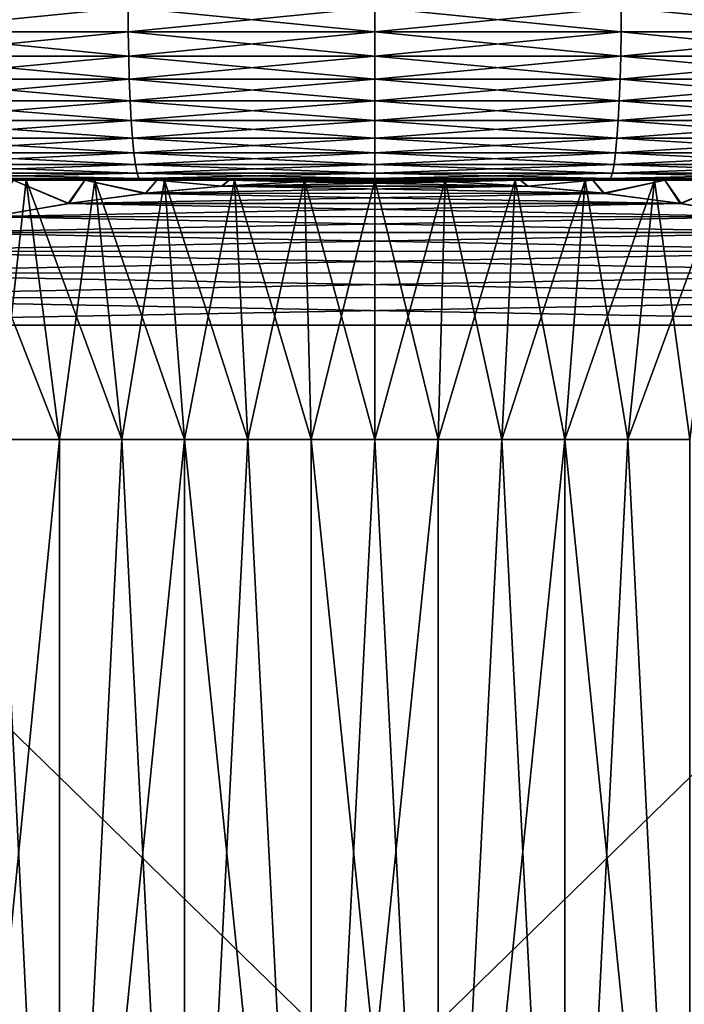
# Model space of a CAD drawing. Header units: metres. Extents: x -105 to 105, y -68 to 103.
# Tile 404 of 416: x 71.92 to 77.69, y 76.93 to 85.48. Entities that reach past the tile are written whole.
import ezdxf

# ---------------------------------------------------------------- set-up
doc = ezdxf.new("R2010")
doc.units = ezdxf.units.M
doc.layers.add('solid_FIT-BATH-150_SW0001_01', color=7, linetype='CONTINUOUS')

msp = doc.modelspace()

# ---------------------------------------------------------------- linework, layer by layer
at = {"layer": 'solid_FIT-BATH-150_SW0001_01'}
for points in [[(72.859459, 85.585892, 29.220039), (70.730133, 85.585892, 28.991085), (70.732727, 85.372414, 28.976032)], [(70.730568, 85.585892, -30.398144), (72.859833, 85.585892, -30.627062), (70.732727, 85.372414, -30.38303)], [(72.859459, 85.585892, 29.220039), (70.732727, 85.372414, 28.976032), (72.860916, 85.372414, 29.204836)], [(72.859833, 85.585892, -30.627062), (72.860916, 85.372414, -30.611834), (70.732727, 85.372414, -30.38303)], [(72.859459, 85.585892, 29.220039), (75, 85.372414, 29.281235), (75, 85.585892, 29.296501)], [(72.859459, 85.585892, 29.220039), (72.860916, 85.372414, 29.204836), (75, 85.372414, 29.281235)], [(72.859833, 85.585892, -30.627062), (75, 85.585892, -30.703499), (72.860916, 85.372414, -30.611834)], [(72.860916, 85.372414, -30.611834), (75, 85.585892, -30.703499), (75, 85.372414, -30.688231)], [(75, 85.372414, -30.688231), (75, 85.585892, -30.703499), (77.140541, 85.585892, -30.627035)], [(77.139084, 85.372414, -30.611834), (75, 85.372414, -30.688231), (77.140541, 85.585892, -30.627035)], [(77.139084, 85.372414, 29.204836), (77.140167, 85.585892, 29.220066), (75, 85.585892, 29.296501)], [(75, 85.372414, 29.281235), (77.139084, 85.372414, 29.204836), (75, 85.585892, 29.296501)], [(79.267273, 85.372414, -30.38303), (77.139084, 85.372414, -30.611834), (77.140541, 85.585892, -30.627035)], [(77.139084, 85.372414, 29.204836), (79.267273, 85.372414, 28.976032), (77.140167, 85.585892, 29.220066)], [(79.267273, 85.372414, 28.976032), (79.269432, 85.585892, 28.991148), (77.140167, 85.585892, 29.220066)], [(79.267273, 85.372414, -30.38303), (77.140541, 85.585892, -30.627035), (79.269867, 85.585892, -30.398081)], [(72.864166, 85.163086, 29.159399), (72.860916, 85.372414, 29.204836), (70.732727, 85.372414, 28.976032)], [(70.739212, 85.163086, 28.930943), (72.864166, 85.163086, 29.159399), (70.732727, 85.372414, 28.976032)], [(70.739212, 85.163086, -30.33794), (70.732727, 85.372414, -30.38303), (72.860916, 85.372414, -30.611834)], [(72.864166, 85.163086, -30.566397), (70.739212, 85.163086, -30.33794), (72.860916, 85.372414, -30.611834)], [(72.864166, 85.163086, -30.566397), (72.860916, 85.372414, -30.611834), (75, 85.372414, -30.688231)], [(72.860916, 85.372414, 29.204836), (75, 85.163086, 29.235682), (75, 85.372414, 29.281235)], [(72.864166, 85.163086, 29.159399), (75, 85.163086, 29.235682), (72.860916, 85.372414, 29.204836)], [(72.864166, 85.163086, -30.566397), (75, 85.372414, -30.688231), (75, 85.163086, -30.642677)], [(75, 85.163086, -30.642677), (75, 85.372414, -30.688231), (77.139084, 85.372414, -30.611834)], [(77.135834, 85.163086, -30.566397), (75, 85.163086, -30.642677), (77.139084, 85.372414, -30.611834)], [(77.135834, 85.163086, 29.159399), (77.139084, 85.372414, 29.204836), (75, 85.372414, 29.281235)], [(75, 85.163086, 29.235682), (77.135834, 85.163086, 29.159399), (75, 85.372414, 29.281235)], [(77.135834, 85.163086, -30.566397), (77.139084, 85.372414, -30.611834), (79.267273, 85.372414, -30.38303)], [(79.260788, 85.163086, -30.33794), (77.135834, 85.163086, -30.566397), (79.267273, 85.372414, -30.38303)], [(77.135834, 85.163086, 29.159399), (79.260788, 85.163086, 28.930943), (77.139084, 85.372414, 29.204836)], [(79.260788, 85.163086, 28.930943), (79.267273, 85.372414, 28.976032), (77.139084, 85.372414, 29.204836)], [(72.869507, 84.962379, 29.084681), (72.864166, 85.163086, 29.159399), (70.739212, 85.163086, 28.930943)], [(70.74987, 84.962379, 28.856796), (72.869507, 84.962379, 29.084681), (70.739212, 85.163086, 28.930943)], [(70.74987, 84.962379, -30.263794), (70.739212, 85.163086, -30.33794), (72.864166, 85.163086, -30.566397)], [(72.869507, 84.962379, -30.491678), (70.74987, 84.962379, -30.263794), (72.864166, 85.163086, -30.566397)], [(72.869507, 84.962379, -30.491678), (72.864166, 85.163086, -30.566397), (75, 85.163086, -30.642677)], [(72.864166, 85.163086, 29.159399), (75, 84.962379, 29.160772), (75, 85.163086, 29.235682)], [(72.869507, 84.962379, 29.084681), (75, 84.962379, 29.160772), (72.864166, 85.163086, 29.159399)], [(72.869507, 84.962379, -30.491678), (75, 85.163086, -30.642677), (75, 84.962379, -30.567768)], [(75, 84.962379, -30.567768), (75, 85.163086, -30.642677), (77.135834, 85.163086, -30.566397)], [(77.130493, 84.962379, -30.491678), (75, 84.962379, -30.567768), (77.135834, 85.163086, -30.566397)], [(77.130493, 84.962379, 29.084681), (77.135834, 85.163086, 29.159399), (75, 85.163086, 29.235682)], [(75, 84.962379, 29.160772), (77.130493, 84.962379, 29.084681), (75, 85.163086, 29.235682)], [(77.130493, 84.962379, -30.491678), (77.135834, 85.163086, -30.566397), (79.260788, 85.163086, -30.33794)], [(79.25013, 84.962379, -30.263794), (77.130493, 84.962379, -30.491678), (79.260788, 85.163086, -30.33794)], [(77.130493, 84.962379, 29.084681), (79.25013, 84.962379, 28.856796), (77.135834, 85.163086, 29.159399)], [(79.25013, 84.962379, 28.856796), (79.260788, 85.163086, 28.930943), (77.135834, 85.163086, 29.159399)], [(72.876839, 84.774384, 28.982206), (72.869507, 84.962379, 29.084681), (70.74987, 84.962379, 28.856796)], [(70.764496, 84.774384, 28.755104), (72.876839, 84.774384, 28.982206), (70.74987, 84.962379, 28.856796)], [(70.764496, 84.774384, -30.162102), (70.74987, 84.962379, -30.263794), (72.869507, 84.962379, -30.491678)], [(72.876839, 84.774384, -30.389202), (70.764496, 84.774384, -30.162102), (72.869507, 84.962379, -30.491678)], [(72.876839, 84.774384, -30.389202), (72.869507, 84.962379, -30.491678), (75, 84.962379, -30.567768)], [(72.869507, 84.962379, 29.084681), (75, 84.774384, 29.058035), (75, 84.962379, 29.160772)], [(72.876839, 84.774384, 28.982206), (75, 84.774384, 29.058035), (72.869507, 84.962379, 29.084681)], [(72.876839, 84.774384, -30.389202), (75, 84.962379, -30.567768), (75, 84.774384, -30.465031)], [(75, 84.774384, -30.465031), (75, 84.962379, -30.567768), (77.130493, 84.962379, -30.491678)], [(77.123161, 84.774384, -30.389202), (75, 84.774384, -30.465031), (77.130493, 84.962379, -30.491678)], [(77.123161, 84.774384, 28.982206), (77.130493, 84.962379, 29.084681), (75, 84.962379, 29.160772)], [(75, 84.774384, 29.058035), (77.123161, 84.774384, 28.982206), (75, 84.962379, 29.160772)], [(77.123161, 84.774384, -30.389202), (77.130493, 84.962379, -30.491678), (79.25013, 84.962379, -30.263794)], [(79.235504, 84.774384, -30.162102), (77.123161, 84.774384, -30.389202), (79.25013, 84.962379, -30.263794)], [(77.123161, 84.774384, 28.982206), (79.235504, 84.774384, 28.755104), (77.130493, 84.962379, 29.084681)], [(79.235504, 84.774384, 28.755104), (79.25013, 84.962379, 28.856796), (77.130493, 84.962379, 29.084681)], [(72.886002, 84.602951, 28.854063), (72.876839, 84.774384, 28.982206), (70.764496, 84.774384, 28.755104)], [(70.782776, 84.602951, 28.627943), (72.886002, 84.602951, 28.854063), (70.764496, 84.774384, 28.755104)], [(70.782776, 84.602951, -30.034939), (70.764496, 84.774384, -30.162102), (72.876839, 84.774384, -30.389202)], [(72.886002, 84.602951, -30.261061), (70.782776, 84.602951, -30.034939), (72.876839, 84.774384, -30.389202)], [(72.886002, 84.602951, -30.261061), (72.876839, 84.774384, -30.389202), (75, 84.774384, -30.465031)], [(72.876839, 84.774384, 28.982206), (75, 84.602951, 28.929565), (75, 84.774384, 29.058035)], [(72.886002, 84.602951, 28.854063), (75, 84.602951, 28.929565), (72.876839, 84.774384, 28.982206)], [(72.886002, 84.602951, -30.261061), (75, 84.774384, -30.465031), (75, 84.602951, -30.336561)], [(75, 84.602951, -30.336561), (75, 84.774384, -30.465031), (77.123161, 84.774384, -30.389202)], [(77.113998, 84.602951, -30.261061), (75, 84.602951, -30.336561), (77.123161, 84.774384, -30.389202)], [(77.113998, 84.602951, 28.854063), (77.123161, 84.774384, 28.982206), (75, 84.774384, 29.058035)], [(75, 84.602951, 28.929565), (77.113998, 84.602951, 28.854063), (75, 84.774384, 29.058035)], [(77.113998, 84.602951, -30.261061), (77.123161, 84.774384, -30.389202), (79.235504, 84.774384, -30.162102)], [(79.217224, 84.602951, -30.034939), (77.113998, 84.602951, -30.261061), (79.235504, 84.774384, -30.162102)], [(77.113998, 84.602951, 28.854063), (79.217224, 84.602951, 28.627943), (77.123161, 84.774384, 28.982206)], [(79.217224, 84.602951, 28.627943), (79.235504, 84.774384, 28.755104), (77.123161, 84.774384, 28.982206)], [(72.896812, 84.451561, 28.702868), (72.886002, 84.602951, 28.854063), (70.782776, 84.602951, 28.627943)], [(70.804344, 84.451561, 28.477903), (72.896812, 84.451561, 28.702868), (70.782776, 84.602951, 28.627943)], [(70.804344, 84.451561, -29.884901), (70.782776, 84.602951, -30.034939), (72.886002, 84.602951, -30.261061)], [(72.896812, 84.451561, -30.109865), (70.804344, 84.451561, -29.884901), (72.886002, 84.602951, -30.261061)], [(72.896812, 84.451561, -30.109865), (72.886002, 84.602951, -30.261061), (75, 84.602951, -30.336561)], [(72.886002, 84.602951, 28.854063), (75, 84.451561, 28.777983), (75, 84.602951, 28.929565)], [(72.896812, 84.451561, 28.702868), (75, 84.451561, 28.777983), (72.886002, 84.602951, 28.854063)], [(72.896812, 84.451561, -30.109865), (75, 84.602951, -30.336561), (75, 84.451561, -30.18498)], [(75, 84.451561, -30.18498), (75, 84.602951, -30.336561), (77.113998, 84.602951, -30.261061)], [(77.103188, 84.451561, -30.109865), (75, 84.451561, -30.18498), (77.113998, 84.602951, -30.261061)], [(77.103188, 84.451561, 28.702868), (77.113998, 84.602951, 28.854063), (75, 84.602951, 28.929565)], [(75, 84.451561, 28.777983), (77.103188, 84.451561, 28.702868), (75, 84.602951, 28.929565)], [(77.103188, 84.451561, -30.109865), (77.113998, 84.602951, -30.261061), (79.217224, 84.602951, -30.034939)], [(79.195656, 84.451561, -29.884901), (77.103188, 84.451561, -30.109865), (79.217224, 84.602951, -30.034939)], [(77.103188, 84.451561, 28.702868), (79.195656, 84.451561, 28.477903), (77.113998, 84.602951, 28.854063)], [(79.195656, 84.451561, 28.477903), (79.217224, 84.602951, 28.627943), (77.113998, 84.602951, 28.854063)], [(72.909058, 84.323311, 28.531704), (72.896812, 84.451561, 28.702868), (70.804344, 84.451561, 28.477903)], [(70.828766, 84.323311, 28.308048), (72.909058, 84.323311, 28.531704), (70.804344, 84.451561, 28.477903)], [(70.828766, 84.323311, -29.715046), (70.804344, 84.451561, -29.884901), (72.896812, 84.451561, -30.109865)], [(72.909058, 84.323311, -29.9387), (70.828766, 84.323311, -29.715046), (72.896812, 84.451561, -30.109865)], [(72.909058, 84.323311, -29.9387), (72.896812, 84.451561, -30.109865), (75, 84.451561, -30.18498)], [(72.896812, 84.451561, 28.702868), (75, 84.323311, 28.60638), (75, 84.451561, 28.777983)], [(72.909058, 84.323311, 28.531704), (75, 84.323311, 28.60638), (72.896812, 84.451561, 28.702868)], [(72.909058, 84.323311, -29.9387), (75, 84.451561, -30.18498), (75, 84.323311, -30.013378)], [(75, 84.323311, -30.013378), (75, 84.451561, -30.18498), (77.103188, 84.451561, -30.109865)], [(77.090942, 84.323311, -29.9387), (75, 84.323311, -30.013378), (77.103188, 84.451561, -30.109865)], [(77.090942, 84.323311, 28.531704), (77.103188, 84.451561, 28.702868), (75, 84.451561, 28.777983)], [(75, 84.323311, 28.60638), (77.090942, 84.323311, 28.531704), (75, 84.451561, 28.777983)], [(77.090942, 84.323311, -29.9387), (77.103188, 84.451561, -30.109865), (79.195656, 84.451561, -29.884901)], [(79.171234, 84.323311, -29.715046), (77.090942, 84.323311, -29.9387), (79.195656, 84.451561, -29.884901)], [(77.090942, 84.323311, 28.531704), (79.171234, 84.323311, 28.308048), (77.103188, 84.451561, 28.702868)], [(79.171234, 84.323311, 28.308048), (79.195656, 84.451561, 28.477903), (77.103188, 84.451561, 28.702868)], [(72.922478, 84.220818, 28.344061), (72.909058, 84.323311, 28.531704), (70.828766, 84.323311, 28.308048)], [(70.855545, 84.220818, 28.121843), (72.922478, 84.220818, 28.344061), (70.828766, 84.323311, 28.308048)], [(70.855545, 84.220818, -29.528839), (70.828766, 84.323311, -29.715046), (72.909058, 84.323311, -29.9387)], [(72.922478, 84.220818, -29.751059), (70.855545, 84.220818, -29.528839), (72.909058, 84.323311, -29.9387)], [(72.922478, 84.220818, -29.751059), (72.909058, 84.323311, -29.9387), (75, 84.323311, -30.013378)], [(72.909058, 84.323311, 28.531704), (75, 84.220818, 28.418261), (75, 84.323311, 28.60638)], [(72.922478, 84.220818, 28.344061), (75, 84.220818, 28.418261), (72.909058, 84.323311, 28.531704)], [(72.922478, 84.220818, -29.751059), (75, 84.323311, -30.013378), (75, 84.220818, -29.825256)], [(75, 84.220818, -29.825256), (75, 84.323311, -30.013378), (77.090942, 84.323311, -29.9387)], [(77.077522, 84.220818, -29.751059), (75, 84.220818, -29.825256), (77.090942, 84.323311, -29.9387)], [(77.077522, 84.220818, 28.344061), (77.090942, 84.323311, 28.531704), (75, 84.323311, 28.60638)], [(75, 84.220818, 28.418261), (77.077522, 84.220818, 28.344061), (75, 84.323311, 28.60638)], [(77.077522, 84.220818, -29.751059), (77.090942, 84.323311, -29.9387), (79.171234, 84.323311, -29.715046)], [(79.144455, 84.220818, -29.528839), (77.077522, 84.220818, -29.751059), (79.171234, 84.323311, -29.715046)], [(77.077522, 84.220818, 28.344061), (79.144455, 84.220818, 28.121843), (77.090942, 84.323311, 28.531704)], [(79.144455, 84.220818, 28.121843), (79.171234, 84.323311, 28.308048), (77.090942, 84.323311, 28.531704)], [(72.936806, 84.146164, 28.143768), (72.922478, 84.220818, 28.344061), (70.855545, 84.220818, 28.121843)], [(70.884117, 84.146164, 27.923082), (72.936806, 84.146164, 28.143768), (70.855545, 84.220818, 28.121843)], [(70.884117, 84.146164, -29.33008), (70.855545, 84.220818, -29.528839), (72.922478, 84.220818, -29.751059)], [(72.936806, 84.146164, -29.550766), (70.884117, 84.146164, -29.33008), (72.922478, 84.220818, -29.751059)], [(72.936806, 84.146164, -29.550766), (72.922478, 84.220818, -29.751059), (75, 84.220818, -29.825256)], [(72.922478, 84.220818, 28.344061), (75, 84.146164, 28.217457), (75, 84.220818, 28.418261)], [(72.936806, 84.146164, 28.143768), (75, 84.146164, 28.217457), (72.922478, 84.220818, 28.344061)], [(72.936806, 84.146164, -29.550766), (75, 84.220818, -29.825256), (75, 84.146164, -29.624453)], [(75, 84.146164, -29.624453), (75, 84.220818, -29.825256), (77.077522, 84.220818, -29.751059)], [(77.063194, 84.146164, -29.550766), (75, 84.146164, -29.624453), (77.077522, 84.220818, -29.751059)], [(77.063194, 84.146164, 28.143768), (77.077522, 84.220818, 28.344061), (75, 84.220818, 28.418261)], [(75, 84.146164, 28.217457), (77.063194, 84.146164, 28.143768), (75, 84.220818, 28.418261)], [(77.063194, 84.146164, -29.550766), (77.077522, 84.220818, -29.751059), (79.144455, 84.220818, -29.528839)], [(79.115883, 84.146164, -29.33008), (77.063194, 84.146164, -29.550766), (79.144455, 84.220818, -29.528839)], [(77.063194, 84.146164, 28.143768), (79.115883, 84.146164, 27.923082), (77.077522, 84.220818, 28.344061)], [(79.115883, 84.146164, 27.923082), (79.144455, 84.220818, 28.121843), (77.077522, 84.220818, 28.344061)], [(70.850845, 84.085892, 27.492788), (72.918625, 84.085892, 27.720375), (70.913918, 84.100883, 27.715824)], [(72.923042, 84.085892, -29.127773), (70.856194, 84.085892, -28.900501), (70.913918, 84.100883, -29.12282)], [(72.951744, 84.100883, 27.934912), (72.936806, 84.146164, 28.143768), (70.884117, 84.146164, 27.923082)], [(70.913918, 84.100883, 27.715824), (72.951744, 84.100883, 27.934912), (70.884117, 84.146164, 27.923082)], [(70.913918, 84.100883, -29.12282), (70.884117, 84.146164, -29.33008), (72.936806, 84.146164, -29.550766)], [(72.951744, 84.100883, -29.341909), (70.913918, 84.100883, -29.12282), (72.936806, 84.146164, -29.550766)], [(72.918625, 84.085892, 27.720375), (72.951744, 84.100883, 27.934912), (70.913918, 84.100883, 27.715824)], [(72.923042, 84.085892, -29.127773), (70.913918, 84.100883, -29.12282), (72.951744, 84.100883, -29.341909)], [(72.918625, 84.085892, 27.720375), (75, 84.085892, 27.796501), (72.951744, 84.100883, 27.934912)], [(72.923042, 84.085892, -29.127773), (75, 84.100883, -29.415062), (75, 84.085892, -29.203499)], [(72.923042, 84.085892, -29.127773), (72.951744, 84.100883, -29.341909), (75, 84.100883, -29.415062)], [(72.951744, 84.100883, -29.341909), (72.936806, 84.146164, -29.550766), (75, 84.146164, -29.624453)], [(72.936806, 84.146164, 28.143768), (75, 84.100883, 28.008066), (75, 84.146164, 28.217457)], [(72.951744, 84.100883, 27.934912), (75, 84.100883, 28.008066), (72.936806, 84.146164, 28.143768)], [(72.951744, 84.100883, -29.341909), (75, 84.146164, -29.624453), (75, 84.100883, -29.415062)], [(72.951744, 84.100883, 27.934912), (75, 84.085892, 27.796501), (75, 84.100883, 28.008066)], [(75, 84.100883, -29.415062), (75, 84.146164, -29.624453), (77.063194, 84.146164, -29.550766)], [(77.048256, 84.100883, -29.341909), (75, 84.100883, -29.415062), (77.063194, 84.146164, -29.550766)], [(77.048256, 84.100883, 27.934912), (77.063194, 84.146164, 28.143768), (75, 84.146164, 28.217457)], [(75, 84.100883, 28.008066), (77.048256, 84.100883, 27.934912), (75, 84.146164, 28.217457)], [(75, 84.085892, -29.203499), (75, 84.100883, -29.415062), (77.048256, 84.100883, -29.341909)], [(77.081375, 84.085892, -29.127373), (75, 84.085892, -29.203499), (77.048256, 84.100883, -29.341909)], [(77.076958, 84.085892, 27.720776), (77.048256, 84.100883, 27.934912), (75, 84.100883, 28.008066)], [(75, 84.085892, 27.796501), (77.076958, 84.085892, 27.720776), (75, 84.100883, 28.008066)], [(77.048256, 84.100883, -29.341909), (77.063194, 84.146164, -29.550766), (79.115883, 84.146164, -29.33008)], [(79.086082, 84.100883, -29.12282), (77.048256, 84.100883, -29.341909), (79.115883, 84.146164, -29.33008)], [(77.048256, 84.100883, 27.934912), (79.086082, 84.100883, 27.715824), (77.063194, 84.146164, 28.143768)], [(77.081375, 84.085892, -29.127373), (77.048256, 84.100883, -29.341909), (79.086082, 84.100883, -29.12282)], [(77.076958, 84.085892, 27.720776), (79.086082, 84.100883, 27.715824), (77.048256, 84.100883, 27.934912)], [(79.086082, 84.100883, 27.715824), (79.115883, 84.146164, 27.923082), (77.063194, 84.146164, 28.143768)], [(77.076958, 84.085892, 27.720776), (79.143806, 84.085892, 27.493505), (79.086082, 84.100883, 27.715824)], [(79.149155, 84.085892, -28.899784), (77.081375, 84.085892, -29.127373), (79.086082, 84.100883, -29.12282)], [(61.400002, 84.085892, -0.703498), (88.599998, 84.085892, -0.703498), (88.586128, 84.085892, -0.091665)], [(61.413872, 84.085892, -1.315332), (88.599998, 84.085892, -0.703498), (61.400002, 84.085892, -0.703498)], [(61.400002, 84.085892, -0.703498), (88.586128, 84.085892, -0.091665), (61.413872, 84.085892, -0.091665)], [(88.586128, 84.085892, -1.315332), (88.599998, 84.085892, -0.703498), (61.413872, 84.085892, -1.315332)], [(61.413872, 84.085892, -0.091665), (88.586128, 84.085892, -0.091665), (88.545113, 84.085892, 0.516742)], [(61.413872, 84.085892, -0.091665), (88.545113, 84.085892, 0.516742), (61.454884, 84.085892, 0.516742)], [(88.586128, 84.085892, -1.315332), (61.413872, 84.085892, -1.315332), (61.454884, 84.085892, -1.923738)], [(61.454884, 84.085892, 0.516742), (88.545113, 84.085892, 0.516742), (88.476952, 84.085892, 1.121783)], [(61.454884, 84.085892, 0.516742), (88.476952, 84.085892, 1.121783), (61.523048, 84.085892, 1.121783)], [(88.545113, 84.085892, -1.923738), (61.454884, 84.085892, -1.923738), (61.523048, 84.085892, -2.52878)], [(88.586128, 84.085892, -1.315332), (61.454884, 84.085892, -1.923738), (88.545113, 84.085892, -1.923738)], [(61.523048, 84.085892, 1.121783), (88.476952, 84.085892, 1.121783), (88.381401, 84.085892, 1.72466)], [(61.523048, 84.085892, 1.121783), (88.381401, 84.085892, 1.72466), (61.618595, 84.085892, 1.72466)], [(88.476952, 84.085892, -2.52878), (61.523048, 84.085892, -2.52878), (61.618595, 84.085892, -3.131657)], [(88.545113, 84.085892, -1.923738), (61.523048, 84.085892, -2.52878), (88.476952, 84.085892, -2.52878)], [(61.618595, 84.085892, 1.72466), (88.381401, 84.085892, 1.72466), (88.258904, 84.085892, 2.323146)], [(61.618595, 84.085892, 1.72466), (88.258904, 84.085892, 2.323146), (61.7411, 84.085892, 2.323146)], [(88.381401, 84.085892, -3.131657), (61.618595, 84.085892, -3.131657), (61.7411, 84.085892, -3.730142)], [(88.476952, 84.085892, -2.52878), (61.618595, 84.085892, -3.131657), (88.381401, 84.085892, -3.131657)], [(61.7411, 84.085892, 2.323146), (88.258904, 84.085892, 2.323146), (88.110001, 84.085892, 2.914156)], [(61.7411, 84.085892, 2.323146), (88.110001, 84.085892, 2.914156), (61.890003, 84.085892, 2.914156)], [(88.258904, 84.085892, -3.730142), (61.7411, 84.085892, -3.730142), (61.890003, 84.085892, -4.321153)], [(88.381401, 84.085892, -3.131657), (61.7411, 84.085892, -3.730142), (88.258904, 84.085892, -3.730142)], [(61.890003, 84.085892, 2.914156), (88.110001, 84.085892, 2.914156), (87.934319, 84.085892, 3.49904)], [(61.890003, 84.085892, 2.914156), (87.934319, 84.085892, 3.49904), (62.065685, 84.085892, 3.49904)], [(88.110001, 84.085892, -4.321153), (61.890003, 84.085892, -4.321153), (62.065685, 84.085892, -4.906037)], [(88.258904, 84.085892, -3.730142), (61.890003, 84.085892, -4.321153), (88.110001, 84.085892, -4.321153)], [(62.065685, 84.085892, 3.49904), (87.934319, 84.085892, 3.49904), (87.732666, 84.085892, 4.075489)], [(62.065685, 84.085892, 3.49904), (87.732666, 84.085892, 4.075489), (62.267334, 84.085892, 4.075489)], [(87.934319, 84.085892, -4.906037), (62.065685, 84.085892, -4.906037), (62.267334, 84.085892, -5.482485)], [(88.110001, 84.085892, -4.321153), (62.065685, 84.085892, -4.906037), (87.934319, 84.085892, -4.906037)], [(62.267334, 84.085892, 4.075489), (87.732666, 84.085892, 4.075489), (87.505745, 84.085892, 4.641153)], [(62.267334, 84.085892, 4.075489), (87.505745, 84.085892, 4.641153), (62.494251, 84.085892, 4.641154)], [(87.732666, 84.085892, -5.482485), (62.267334, 84.085892, -5.482485), (62.494251, 84.085892, -6.04815)], [(87.934319, 84.085892, -4.906037), (62.267334, 84.085892, -5.482485), (87.732666, 84.085892, -5.482485)], [(62.494251, 84.085892, 4.641154), (87.505745, 84.085892, 4.641153), (87.253075, 84.085892, 5.197351)], [(62.494251, 84.085892, 4.641154), (87.253075, 84.085892, 5.197351), (62.746922, 84.085892, 5.197351)], [(87.505745, 84.085892, -6.048151), (62.494251, 84.085892, -6.04815), (62.746922, 84.085892, -6.604348)], [(87.732666, 84.085892, -5.482485), (62.494251, 84.085892, -6.04815), (87.505745, 84.085892, -6.048151)], [(62.746922, 84.085892, 5.197351), (87.253075, 84.085892, 5.197351), (86.976013, 84.085892, 5.741259)], [(62.746922, 84.085892, 5.197351), (86.976013, 84.085892, 5.741259), (63.023983, 84.085892, 5.741259)], [(87.253075, 84.085892, -6.604348), (62.746922, 84.085892, -6.604348), (63.023983, 84.085892, -7.148255)], [(87.505745, 84.085892, -6.048151), (62.746922, 84.085892, -6.604348), (87.253075, 84.085892, -6.604348)], [(63.023983, 84.085892, 5.741259), (86.976013, 84.085892, 5.741259), (86.67511, 84.085892, 6.271487)], [(63.023983, 84.085892, 5.741259), (86.67511, 84.085892, 6.271487), (63.324894, 84.085892, 6.271487)], [(86.976013, 84.085892, -7.148255), (63.023983, 84.085892, -7.148255), (63.324894, 84.085892, -7.678483)], [(87.253075, 84.085892, -6.604348), (63.023983, 84.085892, -7.148255), (86.976013, 84.085892, -7.148255)], [(63.324894, 84.085892, 6.271487), (86.67511, 84.085892, 6.271487), (86.350029, 84.085892, 6.788831)], [(63.324894, 84.085892, 6.271487), (86.350029, 84.085892, 6.788831), (63.649971, 84.085892, 6.788831)], [(86.67511, 84.085892, -7.678483), (63.324894, 84.085892, -7.678483), (63.649971, 84.085892, -8.195828)], [(86.976013, 84.085892, -7.148255), (63.324894, 84.085892, -7.678483), (86.67511, 84.085892, -7.678483)], [(63.649971, 84.085892, 6.788831), (86.350029, 84.085892, 6.788831), (86.002686, 84.085892, 7.290304)], [(63.649971, 84.085892, 6.788831), (86.002686, 84.085892, 7.290304), (63.997314, 84.085892, 7.290304)], [(86.350029, 84.085892, -8.195828), (63.649971, 84.085892, -8.195828), (63.997314, 84.085892, -8.697301)], [(86.67511, 84.085892, -7.678483), (63.649971, 84.085892, -8.195828), (86.350029, 84.085892, -8.195828)], [(63.997314, 84.085892, 7.290304), (86.002686, 84.085892, 7.290304), (85.633102, 84.085892, 7.775615)], [(63.997314, 84.085892, 7.290304), (85.633102, 84.085892, 7.775615), (64.366898, 84.085892, 7.775615)], [(86.002686, 84.085892, -8.697301), (63.997314, 84.085892, -8.697301), (64.366898, 84.085892, -9.182612)], [(86.350029, 84.085892, -8.195828), (63.997314, 84.085892, -8.697301), (86.002686, 84.085892, -8.697301)], [(64.366898, 84.085892, 7.775615), (85.633102, 84.085892, 7.775615), (85.241539, 84.085892, 8.244658)], [(64.366898, 84.085892, 7.775615), (85.241539, 84.085892, 8.244658), (64.758461, 84.085892, 8.244658)], [(85.633102, 84.085892, -9.182612), (64.366898, 84.085892, -9.182612), (64.758461, 84.085892, -9.651655)], [(86.002686, 84.085892, -8.697301), (64.366898, 84.085892, -9.182612), (85.633102, 84.085892, -9.182612)], [(64.758461, 84.085892, 8.244658), (85.241539, 84.085892, 8.244658), (84.830246, 84.085892, 8.694697)], [(64.758461, 84.085892, 8.244658), (84.830246, 84.085892, 8.694697), (65.169754, 84.085892, 8.694697)], [(85.241539, 84.085892, -9.651655), (64.758461, 84.085892, -9.651655), (65.169754, 84.085892, -10.101694)], [(85.633102, 84.085892, -9.182612), (64.758461, 84.085892, -9.651655), (85.241539, 84.085892, -9.651655)], [(65.169754, 84.085892, 8.694697), (84.830246, 84.085892, 8.694697), (84.398582, 84.085892, 9.126284)], [(65.169754, 84.085892, 8.694697), (84.398582, 84.085892, 9.126284), (65.601418, 84.085892, 9.126284)], [(84.830246, 84.085892, -10.101694), (65.169754, 84.085892, -10.101694), (65.601418, 84.085892, -10.53328)], [(85.241539, 84.085892, -9.651655), (65.169754, 84.085892, -10.101694), (84.830246, 84.085892, -10.101694)], [(65.601418, 84.085892, 9.126284), (84.398582, 84.085892, 9.126284), (83.947685, 84.085892, 9.538472)], [(65.601418, 84.085892, 9.126284), (83.947685, 84.085892, 9.538472), (66.052315, 84.085892, 9.538472)], [(84.398582, 84.085892, -10.53328), (65.601418, 84.085892, -10.53328), (66.052315, 84.085892, -10.945469)], [(84.830246, 84.085892, -10.101694), (65.601418, 84.085892, -10.53328), (84.398582, 84.085892, -10.53328)], [(66.052315, 84.085892, 9.538472), (83.947685, 84.085892, 9.538472), (83.479828, 84.085892, 9.929095)], [(66.052315, 84.085892, 9.538472), (83.479828, 84.085892, 9.929095), (66.520172, 84.085892, 9.929095)], [(83.947685, 84.085892, -10.945469), (66.052315, 84.085892, -10.945469), (66.520172, 84.085892, -11.336092)], [(84.398582, 84.085892, -10.53328), (66.052315, 84.085892, -10.945469), (83.947685, 84.085892, -10.945469)], [(66.520172, 84.085892, 9.929095), (83.479828, 84.085892, 9.929095), (82.993904, 84.085892, 10.29902)], [(66.520172, 84.085892, 9.929095), (82.993904, 84.085892, 10.29902), (67.006096, 84.085892, 10.29902)], [(83.479828, 84.085892, -11.336092), (66.520172, 84.085892, -11.336092), (67.006096, 84.085892, -11.706017)], [(83.947685, 84.085892, -10.945469), (66.520172, 84.085892, -11.336092), (83.479828, 84.085892, -11.336092)], [(67.006096, 84.085892, 10.29902), (82.993904, 84.085892, 10.29902), (82.491928, 84.085892, 10.646855)], [(67.006096, 84.085892, 10.29902), (82.491928, 84.085892, 10.646855), (67.508072, 84.085892, 10.646855)], [(82.993904, 84.085892, -11.706017), (67.006096, 84.085892, -11.706017), (67.508072, 84.085892, -12.053852)], [(83.479828, 84.085892, -11.336092), (67.006096, 84.085892, -11.706017), (82.993904, 84.085892, -11.706017)], [(67.508072, 84.085892, 10.646855), (82.491928, 84.085892, 10.646855), (81.975845, 84.085892, 10.971113)], [(67.508072, 84.085892, 10.646855), (81.975845, 84.085892, 10.971113), (68.024155, 84.085892, 10.971113)], [(82.491928, 84.085892, -12.053852), (67.508072, 84.085892, -12.053852), (68.024155, 84.085892, -12.37811)], [(82.993904, 84.085892, -11.706017), (67.508072, 84.085892, -12.053852), (82.491928, 84.085892, -12.053852)], [(68.024155, 84.085892, 10.971113), (81.975845, 84.085892, 10.971113), (81.444504, 84.085892, 11.272575)], [(68.024155, 84.085892, 10.971113), (81.444504, 84.085892, 11.272575), (68.555496, 84.085892, 11.272575)], [(81.975845, 84.085892, -12.37811), (68.024155, 84.085892, -12.37811), (68.555496, 84.085892, -12.679572)], [(82.491928, 84.085892, -12.053852), (68.024155, 84.085892, -12.37811), (81.975845, 84.085892, -12.37811)], [(68.555496, 84.085892, 11.272575), (81.444504, 84.085892, 11.272575), (80.900642, 84.085892, 11.549756)], [(68.555496, 84.085892, 11.272575), (80.900642, 84.085892, 11.549756), (69.099358, 84.085892, 11.549756)], [(81.444504, 84.085892, -12.679572), (68.555496, 84.085892, -12.679572), (69.099358, 84.085892, -12.956753)], [(81.975845, 84.085892, -12.37811), (68.555496, 84.085892, -12.679572), (81.444504, 84.085892, -12.679572)], [(69.099358, 84.085892, 11.549756), (80.900642, 84.085892, 11.549756), (80.345535, 84.085892, 11.801852)], [(69.099358, 84.085892, 11.549756), (80.345535, 84.085892, 11.801852), (69.654465, 84.085892, 11.801852)], [(80.900642, 84.085892, -12.956753), (69.099358, 84.085892, -12.956753), (69.654465, 84.085892, -13.208849)], [(81.444504, 84.085892, -12.679572), (69.099358, 84.085892, -12.956753), (80.900642, 84.085892, -12.956753)], [(69.654465, 84.085892, 11.801852), (80.345535, 84.085892, 11.801852), (79.77845, 84.085892, 12.029318)], [(69.654465, 84.085892, 11.801852), (79.77845, 84.085892, 12.029318), (70.22155, 84.085892, 12.029318)], [(80.345535, 84.085892, -13.208849), (69.654465, 84.085892, -13.208849), (70.22155, 84.085892, -13.436315)], [(80.900642, 84.085892, -12.956753), (69.654465, 84.085892, -13.208849), (80.345535, 84.085892, -13.208849)], [(70.22155, 84.085892, 12.029318), (79.77845, 84.085892, 12.029318), (79.202675, 84.085892, 12.230856)], [(70.22155, 84.085892, 12.029318), (79.202675, 84.085892, 12.230856), (70.797325, 84.085892, 12.230856)], [(79.77845, 84.085892, -13.436315), (70.22155, 84.085892, -13.436315), (70.797325, 84.085892, -13.637853)], [(80.345535, 84.085892, -13.208849), (70.22155, 84.085892, -13.436315), (79.77845, 84.085892, -13.436315)], [(70.797325, 84.085892, 12.230856), (79.202675, 84.085892, 12.230856), (78.618408, 84.085892, 12.406242)], [(70.797325, 84.085892, 12.230856), (78.618408, 84.085892, 12.406242), (71.381592, 84.085892, 12.406242)], [(79.202675, 84.085892, -13.637853), (70.797325, 84.085892, -13.637853), (71.381592, 84.085892, -13.813239)], [(79.77845, 84.085892, -13.436315), (70.797325, 84.085892, -13.637853), (79.202675, 84.085892, -13.637853)], [(70.850845, 84.085892, 27.492788), (71.86132, 84.085892, 13.452715), (72.482109, 84.085892, 13.576153)], [(70.850845, 84.085892, 27.492788), (72.482109, 84.085892, 13.576153), (72.918625, 84.085892, 27.720375)], [(72.923042, 84.085892, -29.127773), (71.247475, 84.085892, -14.709481), (70.856194, 84.085892, -28.900501)], [(72.923042, 84.085892, -29.127773), (71.86132, 84.085892, -14.859712), (71.247475, 84.085892, -14.709481)], [(71.381592, 84.085892, 12.406242), (71.974075, 84.085892, 12.55555), (71.727707, 81.834221, 11.153234)], [(71.381592, 84.085892, 12.406242), (78.618408, 84.085892, 12.406242), (78.025925, 84.085892, 12.55555)], [(71.381592, 84.085892, 12.406242), (78.025925, 84.085892, 12.55555), (71.974075, 84.085892, 12.55555)], [(78.618408, 84.085892, -13.813239), (71.381592, 84.085892, -13.813239), (71.974075, 84.085892, -13.962546)], [(72.262962, 81.834221, -12.695105), (71.974075, 84.085892, -13.962546), (71.381592, 84.085892, -13.813239)], [(79.202675, 84.085892, -13.637853), (71.381592, 84.085892, -13.813239), (78.618408, 84.085892, -13.813239)], [(71.727707, 81.834221, -12.560231), (72.262962, 81.834221, -12.695105), (71.381592, 84.085892, -13.813239)], [(71.86132, 84.085892, 13.452715), (71.669266, 83.769035, 13.796501), (72.33831, 83.882599, 13.796501)], [(71.86132, 84.085892, -14.859712), (72.347855, 83.884041, -15.203499), (71.679901, 83.771042, -15.203499)], [(71.974075, 84.085892, 12.55555), (72.262962, 81.834221, 11.288108), (71.727707, 81.834221, 11.153234)], [(72.482109, 84.085892, 13.576153), (71.86132, 84.085892, 13.452715), (72.33831, 83.882599, 13.796501)], [(71.86132, 84.085892, -14.859712), (72.482109, 84.085892, -14.98315), (72.347855, 83.884041, -15.203499)], [(72.923042, 84.085892, -29.127773), (72.482109, 84.085892, -14.98315), (71.86132, 84.085892, -14.859712)], [(71.974075, 84.085892, 12.55555), (72.57135, 84.085892, 12.677888), (72.262962, 81.834221, 11.288108)], [(71.974075, 84.085892, 12.55555), (78.025925, 84.085892, 12.55555), (77.42865, 84.085892, 12.677888)], [(71.974075, 84.085892, 12.55555), (77.42865, 84.085892, 12.677888), (72.57135, 84.085892, 12.677888)], [(78.025925, 84.085892, -13.962546), (71.974075, 84.085892, -13.962546), (72.57135, 84.085892, -14.084885)], [(72.803726, 81.834221, -12.805828), (72.57135, 84.085892, -14.084885), (71.974075, 84.085892, -13.962546)], [(78.618408, 84.085892, -13.813239), (71.974075, 84.085892, -13.962546), (78.025925, 84.085892, -13.962546)], [(72.262962, 81.834221, -12.695105), (72.803726, 81.834221, -12.805828), (71.974075, 84.085892, -13.962546)], [(72.57135, 84.085892, 12.677888), (72.803726, 81.834221, 11.398831), (72.262962, 81.834221, 11.288108)], [(72.482109, 84.085892, 13.576153), (72.33831, 83.882599, 13.796501), (73.004547, 83.971237, 13.796501)], [(72.482109, 84.085892, -14.98315), (73.012283, 83.97213, -15.203499), (72.347855, 83.884041, -15.203499)], [(73.107681, 84.085892, 13.672482), (72.482109, 84.085892, 13.576153), (73.004547, 83.971237, 13.796501)], [(72.918625, 84.085892, 27.720375), (72.482109, 84.085892, 13.576153), (73.107681, 84.085892, 13.672482)], [(72.482109, 84.085892, -14.98315), (73.107681, 84.085892, -15.079478), (73.012283, 83.97213, -15.203499)], [(72.923042, 84.085892, -29.127773), (73.107681, 84.085892, -15.079478), (72.482109, 84.085892, -14.98315)], [(72.57135, 84.085892, 12.677888), (73.174263, 84.085892, 12.773319), (72.803726, 81.834221, 11.398831)], [(72.57135, 84.085892, 12.677888), (77.42865, 84.085892, 12.677888), (76.825737, 84.085892, 12.773319)], [(72.57135, 84.085892, 12.677888), (76.825737, 84.085892, 12.773319), (73.174263, 84.085892, 12.773319)], [(77.42865, 84.085892, -14.084885), (72.57135, 84.085892, -14.084885), (73.174263, 84.085892, -14.180316)], [(73.348915, 81.834221, -12.892178), (73.174263, 84.085892, -14.180316), (72.57135, 84.085892, -14.084885)], [(78.025925, 84.085892, -13.962546), (72.57135, 84.085892, -14.084885), (77.42865, 84.085892, -14.084885)], [(72.803726, 81.834221, -12.805828), (73.348915, 81.834221, -12.892178), (72.57135, 84.085892, -14.084885)], [(73.174263, 84.085892, 12.773319), (73.348915, 81.834221, 11.485181), (72.803726, 81.834221, 11.398831)], [(72.918625, 84.085892, 27.720375), (74.366074, 84.085892, 13.782558), (75, 84.085892, 13.796501)], [(72.918625, 84.085892, 27.720375), (75, 84.085892, 13.796501), (75, 84.085892, 27.796501)], [(72.918625, 84.085892, 27.720375), (73.107681, 84.085892, 13.672482), (73.735359, 84.085892, 13.741228)], [(72.918625, 84.085892, 27.720375), (73.735359, 84.085892, 13.741228), (74.366074, 84.085892, 13.782558)], [(72.923042, 84.085892, -29.127773), (75, 84.085892, -29.203499), (73.107681, 84.085892, -15.079478)], [(73.107681, 84.085892, 13.672482), (73.004547, 83.971237, 13.796501), (73.669342, 84.03476, 13.796501)], [(73.669342, 84.03476, 13.796501), (73.004547, 83.971237, 13.796501), (76.987717, 83.97213, 13.796501)], [(73.107681, 84.085892, -15.079478), (73.674767, 84.035179, -15.203499), (73.012283, 83.97213, -15.203499)], [(73.012283, 83.97213, -15.203499), (73.674767, 84.035179, -15.203499), (76.330658, 84.03476, -15.203499)], [(73.012283, 83.97213, -15.203499), (76.330658, 84.03476, -15.203499), (76.995453, 83.971237, -15.203499)], [(73.735359, 84.085892, 13.741228), (73.107681, 84.085892, 13.672482), (73.669342, 84.03476, 13.796501)], [(73.107681, 84.085892, -15.079478), (73.735359, 84.085892, -15.148225), (73.674767, 84.035179, -15.203499)], [(75, 84.085892, -29.203499), (73.735359, 84.085892, -15.148225), (73.107681, 84.085892, -15.079478)], [(73.174263, 84.085892, 12.773319), (73.781326, 84.085892, 12.841754), (73.348915, 81.834221, 11.485181)], [(73.174263, 84.085892, 12.773319), (76.825737, 84.085892, 12.773319), (76.218674, 84.085892, 12.841754)], [(73.174263, 84.085892, 12.773319), (76.218674, 84.085892, 12.841754), (73.781326, 84.085892, 12.841754)], [(76.825737, 84.085892, -14.180316), (73.174263, 84.085892, -14.180316), (73.781326, 84.085892, -14.248751)], [(73.897423, 81.834221, -12.953981), (73.781326, 84.085892, -14.248751), (73.174263, 84.085892, -14.180316)], [(77.42865, 84.085892, -14.084885), (73.174263, 84.085892, -14.180316), (76.825737, 84.085892, -14.180316)], [(73.348915, 81.834221, -12.892178), (73.897423, 81.834221, -12.953981), (73.174263, 84.085892, -14.180316)], [(73.781326, 84.085892, 12.841754), (73.897423, 81.834221, 11.546985), (73.348915, 81.834221, 11.485181)], [(73.735359, 84.085892, 13.741228), (73.669342, 84.03476, 13.796501), (74.334717, 84.072952, 13.796501)], [(74.334717, 84.072952, 13.796501), (73.669342, 84.03476, 13.796501), (76.325233, 84.035179, 13.796501)], [(73.669342, 84.03476, 13.796501), (76.987717, 83.97213, 13.796501), (76.325233, 84.035179, 13.796501)], [(73.735359, 84.085892, -15.148225), (74.337593, 84.07309, -15.203499), (73.674767, 84.035179, -15.203499)], [(73.674767, 84.035179, -15.203499), (74.337593, 84.07309, -15.203499), (75.665283, 84.072952, -15.203499)], [(73.674767, 84.035179, -15.203499), (75.665283, 84.072952, -15.203499), (76.330658, 84.03476, -15.203499)], [(74.366074, 84.085892, 13.782558), (73.735359, 84.085892, 13.741228), (74.334717, 84.072952, 13.796501)], [(73.735359, 84.085892, -15.148225), (74.366074, 84.085892, -15.189555), (74.337593, 84.07309, -15.203499)], [(75, 84.085892, -29.203499), (74.366074, 84.085892, -15.189555), (73.735359, 84.085892, -15.148225)], [(73.781326, 84.085892, 12.841754), (74.389442, 84.085892, 12.882771), (73.897423, 81.834221, 11.546985)], [(73.781326, 84.085892, 12.841754), (76.218674, 84.085892, 12.841754), (75.610558, 84.085892, 12.882771)], [(73.781326, 84.085892, 12.841754), (75.610558, 84.085892, 12.882771), (74.389442, 84.085892, 12.882771)], [(76.218674, 84.085892, -14.248751), (73.781326, 84.085892, -14.248751), (74.389442, 84.085892, -14.289767)], [(74.448158, 81.834221, -12.991113), (74.389442, 84.085892, -14.289767), (73.781326, 84.085892, -14.248751)], [(76.825737, 84.085892, -14.180316), (73.781326, 84.085892, -14.248751), (76.218674, 84.085892, -14.248751)], [(73.897423, 81.834221, -12.953981), (74.448158, 81.834221, -12.991113), (73.781326, 84.085892, -14.248751)], [(74.389442, 84.085892, 12.882771), (74.448158, 81.834221, 11.584116), (73.897423, 81.834221, 11.546985)], [(74.334717, 84.072952, 13.796501), (75.662407, 84.07309, 13.796501), (75, 84.085892, 13.796501)], [(74.366074, 84.085892, 13.782558), (74.334717, 84.072952, 13.796501), (75, 84.085892, 13.796501)], [(74.334717, 84.072952, 13.796501), (76.325233, 84.035179, 13.796501), (75.662407, 84.07309, 13.796501)], [(74.337593, 84.07309, -15.203499), (75, 84.085892, -15.203499), (75.665283, 84.072952, -15.203499)], [(74.366074, 84.085892, -15.189555), (75, 84.085892, -15.203499), (74.337593, 84.07309, -15.203499)], [(75, 84.085892, -29.203499), (75, 84.085892, -15.203499), (74.366074, 84.085892, -15.189555)], [(74.389442, 84.085892, 12.882771), (75, 84.085892, 12.896422), (74.448158, 81.834221, 11.584116)], [(74.389442, 84.085892, 12.882771), (75.610558, 84.085892, 12.882771), (75, 84.085892, 12.896422)], [(75.610558, 84.085892, -14.289767), (74.389442, 84.085892, -14.289767), (75, 84.085892, -14.303419)], [(75, 81.834221, -13.003498), (75, 84.085892, -14.303419), (74.389442, 84.085892, -14.289767)], [(76.218674, 84.085892, -14.248751), (74.389442, 84.085892, -14.289767), (75.610558, 84.085892, -14.289767)], [(74.448158, 81.834221, -12.991113), (75, 81.834221, -13.003498), (74.389442, 84.085892, -14.289767)], [(75, 84.085892, 12.896422), (75, 81.834221, 11.596501), (74.448158, 81.834221, 11.584116)], [(75.633926, 84.085892, 13.782558), (75, 84.085892, 13.796501), (75.662407, 84.07309, 13.796501)], [(75, 84.085892, 27.796501), (75, 84.085892, 13.796501), (75.633926, 84.085892, 13.782558)], [(75, 84.085892, 27.796501), (75.633926, 84.085892, 13.782558), (76.264641, 84.085892, 13.741228)], [(75, 84.085892, 27.796501), (76.264641, 84.085892, 13.741228), (76.892319, 84.085892, 13.672482)], [(75, 84.085892, 27.796501), (76.892319, 84.085892, 13.672482), (77.076958, 84.085892, 27.720776)], [(75.633926, 84.085892, -15.189555), (75.665283, 84.072952, -15.203499), (75, 84.085892, -15.203499)], [(77.081375, 84.085892, -29.127373), (75.633926, 84.085892, -15.189555), (75, 84.085892, -15.203499)], [(77.081375, 84.085892, -29.127373), (75, 84.085892, -15.203499), (75, 84.085892, -29.203499)], [(75.610558, 84.085892, 12.882771), (75.551842, 81.834221, 11.584116), (75, 81.834221, 11.596501)], [(75, 84.085892, 12.896422), (75.610558, 84.085892, 12.882771), (75, 81.834221, 11.596501)], [(75.551842, 81.834221, -12.991113), (75.610558, 84.085892, -14.289767), (75, 84.085892, -14.303419)], [(75, 81.834221, -13.003498), (75.551842, 81.834221, -12.991113), (75, 84.085892, -14.303419)], [(76.218674, 84.085892, 12.841754), (76.102577, 81.834221, 11.546985), (75.551842, 81.834221, 11.584116)], [(75.610558, 84.085892, 12.882771), (76.218674, 84.085892, 12.841754), (75.551842, 81.834221, 11.584116)], [(75.551842, 81.834221, -12.991113), (76.102577, 81.834221, -12.953981), (75.610558, 84.085892, -14.289767)], [(76.102577, 81.834221, -12.953981), (76.218674, 84.085892, -14.248751), (75.610558, 84.085892, -14.289767)], [(76.264641, 84.085892, 13.741228), (75.633926, 84.085892, 13.782558), (75.662407, 84.07309, 13.796501)], [(75.633926, 84.085892, -15.189555), (76.264641, 84.085892, -15.148225), (75.665283, 84.072952, -15.203499)], [(77.081375, 84.085892, -29.127373), (76.264641, 84.085892, -15.148225), (75.633926, 84.085892, -15.189555)], [(76.264641, 84.085892, 13.741228), (75.662407, 84.07309, 13.796501), (76.325233, 84.035179, 13.796501)], [(76.264641, 84.085892, -15.148225), (76.330658, 84.03476, -15.203499), (75.665283, 84.072952, -15.203499)], [(76.825737, 84.085892, 12.773319), (76.651085, 81.834221, 11.485181), (76.102577, 81.834221, 11.546985)], [(76.218674, 84.085892, 12.841754), (76.825737, 84.085892, 12.773319), (76.102577, 81.834221, 11.546985)], [(76.102577, 81.834221, -12.953981), (76.651085, 81.834221, -12.892178), (76.218674, 84.085892, -14.248751)], [(76.651085, 81.834221, -12.892178), (76.825737, 84.085892, -14.180316), (76.218674, 84.085892, -14.248751)], [(76.892319, 84.085892, 13.672482), (76.264641, 84.085892, 13.741228), (76.325233, 84.035179, 13.796501)], [(76.264641, 84.085892, -15.148225), (76.892319, 84.085892, -15.079478), (76.330658, 84.03476, -15.203499)], [(77.081375, 84.085892, -29.127373), (76.892319, 84.085892, -15.079478), (76.264641, 84.085892, -15.148225)], [(76.892319, 84.085892, 13.672482), (76.325233, 84.035179, 13.796501), (76.987717, 83.97213, 13.796501)], [(76.892319, 84.085892, -15.079478), (76.995453, 83.971237, -15.203499), (76.330658, 84.03476, -15.203499)], [(77.42865, 84.085892, 12.677888), (77.196274, 81.834221, 11.398831), (76.651085, 81.834221, 11.485181)], [(76.825737, 84.085892, 12.773319), (77.42865, 84.085892, 12.677888), (76.651085, 81.834221, 11.485181)], [(76.651085, 81.834221, -12.892178), (77.196274, 81.834221, -12.805828), (76.825737, 84.085892, -14.180316)], [(77.196274, 81.834221, -12.805828), (77.42865, 84.085892, -14.084885), (76.825737, 84.085892, -14.180316)], [(77.517891, 84.085892, 13.576153), (76.892319, 84.085892, 13.672482), (76.987717, 83.97213, 13.796501)], [(77.076958, 84.085892, 27.720776), (76.892319, 84.085892, 13.672482), (77.517891, 84.085892, 13.576153)], [(76.892319, 84.085892, -15.079478), (77.517891, 84.085892, -14.98315), (76.995453, 83.971237, -15.203499)], [(77.081375, 84.085892, -29.127373), (77.517891, 84.085892, -14.98315), (76.892319, 84.085892, -15.079478)], [(77.517891, 84.085892, 13.576153), (76.987717, 83.97213, 13.796501), (77.652145, 83.884041, 13.796501)], [(77.517891, 84.085892, -14.98315), (77.66169, 83.882599, -15.203499), (76.995453, 83.971237, -15.203499)], [(77.076958, 84.085892, 27.720776), (77.517891, 84.085892, 13.576153), (78.13868, 84.085892, 13.452715)], [(77.076958, 84.085892, 27.720776), (78.13868, 84.085892, 13.452715), (78.752525, 84.085892, 13.302485)], [(77.076958, 84.085892, 27.720776), (78.752525, 84.085892, 13.302485), (79.143806, 84.085892, 27.493505)], [(79.149155, 84.085892, -28.899784), (77.517891, 84.085892, -14.98315), (77.081375, 84.085892, -29.127373)], [(78.025925, 84.085892, 12.55555), (77.737038, 81.834221, 11.288108), (77.196274, 81.834221, 11.398831)], [(77.42865, 84.085892, 12.677888), (78.025925, 84.085892, 12.55555), (77.196274, 81.834221, 11.398831)], [(77.196274, 81.834221, -12.805828), (77.737038, 81.834221, -12.695105), (77.42865, 84.085892, -14.084885)], [(77.737038, 81.834221, -12.695105), (78.025925, 84.085892, -13.962546), (77.42865, 84.085892, -14.084885)], [(78.13868, 84.085892, 13.452715), (77.517891, 84.085892, 13.576153), (77.652145, 83.884041, 13.796501)], [(77.517891, 84.085892, -14.98315), (78.13868, 84.085892, -14.859712), (77.66169, 83.882599, -15.203499)], [(79.149155, 84.085892, -28.899784), (78.13868, 84.085892, -14.859712), (77.517891, 84.085892, -14.98315)], [(78.13868, 84.085892, 13.452715), (77.652145, 83.884041, 13.796501), (78.320099, 83.771042, 13.796501)], [(78.13868, 84.085892, -14.859712), (78.330734, 83.769035, -15.203499), (77.66169, 83.882599, -15.203499)], [(73.004547, 83.971237, 13.796501), (72.33831, 83.882599, 13.796501), (77.652145, 83.884041, 13.796501)], [(72.347855, 83.884041, -15.203499), (73.012283, 83.97213, -15.203499), (76.995453, 83.971237, -15.203499)], [(72.347855, 83.884041, -15.203499), (76.995453, 83.971237, -15.203499), (77.66169, 83.882599, -15.203499)], [(73.004547, 83.971237, 13.796501), (77.652145, 83.884041, 13.796501), (76.987717, 83.97213, 13.796501)], [(72.33831, 83.882599, 13.796501), (71.669266, 83.769035, 13.796501), (78.320099, 83.771042, 13.796501)], [(71.679901, 83.771042, -15.203499), (72.347855, 83.884041, -15.203499), (77.66169, 83.882599, -15.203499)], [(71.679901, 83.771042, -15.203499), (77.66169, 83.882599, -15.203499), (78.330734, 83.769035, -15.203499)], [(72.33831, 83.882599, 13.796501), (78.320099, 83.771042, 13.796501), (77.652145, 83.884041, 13.796501)], [(71.669266, 83.769035, 13.796501), (70.996185, 83.630569, 13.796501), (78.992943, 83.632996, 13.796501)], [(71.007057, 83.632996, -15.203499), (71.679901, 83.771042, -15.203499), (78.330734, 83.769035, -15.203499)], [(71.007057, 83.632996, -15.203499), (78.330734, 83.769035, -15.203499), (79.003815, 83.630569, -15.203499)], [(71.669266, 83.769035, 13.796501), (78.992943, 83.632996, 13.796501), (78.320099, 83.771042, 13.796501)], [(70.996185, 83.630569, 13.796501), (70.317993, 83.467369, 13.796501), (79.671936, 83.469963, 13.796501)], [(70.328064, 83.469963, -15.203499), (71.007057, 83.632996, -15.203499), (79.003815, 83.630569, -15.203499)], [(70.328064, 83.469963, -15.203499), (79.003815, 83.630569, -15.203499), (79.682007, 83.467369, -15.203499)], [(70.996185, 83.630569, 13.796501), (79.671936, 83.469963, 13.796501), (78.992943, 83.632996, 13.796501)], [(70.317993, 83.467369, 13.796501), (69.632965, 83.279175, 13.796501), (80.358955, 83.281525, 13.796501)], [(69.641045, 83.281525, -15.203499), (70.328064, 83.469963, -15.203499), (79.682007, 83.467369, -15.203499)], [(69.641045, 83.281525, -15.203499), (79.682007, 83.467369, -15.203499), (80.367035, 83.279175, -15.203499)], [(70.317993, 83.467369, 13.796501), (80.358955, 83.281525, 13.796501), (79.671936, 83.469963, 13.796501)], [(69.632965, 83.279175, 13.796501), (68.938744, 83.065773, 13.796501), (81.056549, 83.06723, 13.796501)], [(68.943451, 83.06723, -15.203499), (69.641045, 83.281525, -15.203499), (80.367035, 83.279175, -15.203499)], [(68.943451, 83.06723, -15.203499), (80.367035, 83.279175, -15.203499), (81.061256, 83.065773, -15.203499)], [(69.632965, 83.279175, 13.796501), (81.056549, 83.06723, 13.796501), (80.358955, 83.281525, 13.796501)], [(68.236122, 82.82724, 13.796501), (81.763878, 82.82724, 13.796501), (81.056549, 83.06723, 13.796501)], [(68.938744, 83.065773, 13.796501), (68.236122, 82.82724, 13.796501), (81.056549, 83.06723, 13.796501)], [(68.236122, 82.82724, -15.203499), (68.943451, 83.06723, -15.203499), (81.763878, 82.82724, -15.203499)], [(68.943451, 83.06723, -15.203499), (81.061256, 83.065773, -15.203499), (81.763878, 82.82724, -15.203499)], [(81.763878, 69.644539, 13.796501), (81.763878, 82.82724, 13.796501), (68.236122, 69.644539, 13.796501)], [(68.236122, 82.82724, 13.796501), (68.236122, 69.644539, 13.796501), (81.763878, 82.82724, 13.796501)], [(81.763878, 69.644539, -15.203499), (68.236122, 82.82724, -15.203499), (81.763878, 82.82724, -15.203499)], [(81.763878, 69.644539, -15.203499), (68.236122, 69.644539, -15.203499), (68.236122, 82.82724, -15.203499)], [(71.199051, 81.834221, -12.40148), (71.199028, 71.085892, -12.401473), (72.263535, 71.085892, -12.695174)], [(71.199051, 81.834221, -12.40148), (72.263535, 71.085892, -12.695174), (71.727707, 81.834221, -12.560231)], [(72.262962, 81.834221, 11.288108), (72.263649, 71.085892, 11.288207), (71.199219, 71.085892, 10.994538)], [(71.727707, 81.834221, 11.153234), (72.262962, 81.834221, 11.288108), (71.199219, 71.085892, 10.994538)], [(71.727707, 81.834221, -12.560231), (72.263535, 71.085892, -12.695174), (72.262962, 81.834221, -12.695105)], [(72.262962, 81.834221, 11.288108), (72.803726, 81.834221, 11.398831), (72.263649, 71.085892, 11.288207)], [(72.262962, 81.834221, -12.695105), (72.263535, 71.085892, -12.695174), (72.803726, 81.834221, -12.805828)], [(72.803726, 81.834221, -12.805828), (72.263535, 71.085892, -12.695174), (73.348671, 71.085892, -12.892104)], [(73.348915, 81.834221, 11.485181), (73.34877, 71.085892, 11.485119), (72.263649, 71.085892, 11.288207)], [(72.803726, 81.834221, 11.398831), (73.348915, 81.834221, 11.485181), (72.263649, 71.085892, 11.288207)], [(72.803726, 81.834221, -12.805828), (73.348671, 71.085892, -12.892104), (73.348915, 81.834221, -12.892178)], [(73.348915, 81.834221, -12.892178), (73.348671, 71.085892, -12.892104), (74.447365, 71.085892, -12.991045)], [(73.897423, 81.834221, 11.546985), (74.447479, 71.085892, 11.584054), (73.34877, 71.085892, 11.485119)], [(73.348915, 81.834221, 11.485181), (73.897423, 81.834221, 11.546985), (73.34877, 71.085892, 11.485119)], [(73.348915, 81.834221, -12.892178), (74.447365, 71.085892, -12.991045), (73.897423, 81.834221, -12.953981)], [(73.897423, 81.834221, 11.546985), (74.448158, 81.834221, 11.584116), (74.447479, 71.085892, 11.584054)], [(73.897423, 81.834221, -12.953981), (74.447365, 71.085892, -12.991045), (74.448158, 81.834221, -12.991113)], [(74.448158, 81.834221, -12.991113), (74.447365, 71.085892, -12.991045), (75.552521, 71.085892, -12.991051)], [(75.551842, 81.834221, 11.584116), (75.552635, 71.085892, 11.584048), (74.447479, 71.085892, 11.584054)], [(75, 81.834221, 11.596501), (75.551842, 81.834221, 11.584116), (74.447479, 71.085892, 11.584054)], [(74.448158, 81.834221, 11.584116), (75, 81.834221, 11.596501), (74.447479, 71.085892, 11.584054)], [(74.448158, 81.834221, -12.991113), (75.552521, 71.085892, -12.991051), (75, 81.834221, -13.003498)], [(75, 81.834221, -13.003498), (75.552521, 71.085892, -12.991051), (75.551842, 81.834221, -12.991113)], [(75.551842, 81.834221, 11.584116), (76.102577, 81.834221, 11.546985), (75.552635, 71.085892, 11.584048)], [(75.551842, 81.834221, -12.991113), (75.552521, 71.085892, -12.991051), (76.102577, 81.834221, -12.953981)], [(76.102577, 81.834221, -12.953981), (75.552521, 71.085892, -12.991051), (76.65123, 71.085892, -12.892116)], [(76.651085, 81.834221, 11.485181), (76.651329, 71.085892, 11.485107), (75.552635, 71.085892, 11.584048)], [(76.102577, 81.834221, 11.546985), (76.651085, 81.834221, 11.485181), (75.552635, 71.085892, 11.584048)], [(76.102577, 81.834221, -12.953981), (76.65123, 71.085892, -12.892116), (76.651085, 81.834221, -12.892178)], [(76.651085, 81.834221, 11.485181), (77.196274, 81.834221, 11.398831), (76.651329, 71.085892, 11.485107)], [(76.651085, 81.834221, -12.892178), (76.65123, 71.085892, -12.892116), (77.736351, 71.085892, -12.695204)], [(76.651085, 81.834221, -12.892178), (77.736351, 71.085892, -12.695204), (77.196274, 81.834221, -12.805828)], [(77.196274, 81.834221, 11.398831), (77.736465, 71.085892, 11.288177), (76.651329, 71.085892, 11.485107)], [(77.196274, 81.834221, 11.398831), (77.737038, 81.834221, 11.288108), (77.736465, 71.085892, 11.288177)], [(77.196274, 81.834221, -12.805828), (77.736351, 71.085892, -12.695204), (77.737038, 81.834221, -12.695105)]]:
    msp.add_3dface(points, dxfattribs=at)

doc.saveas('drawing.dxf')
